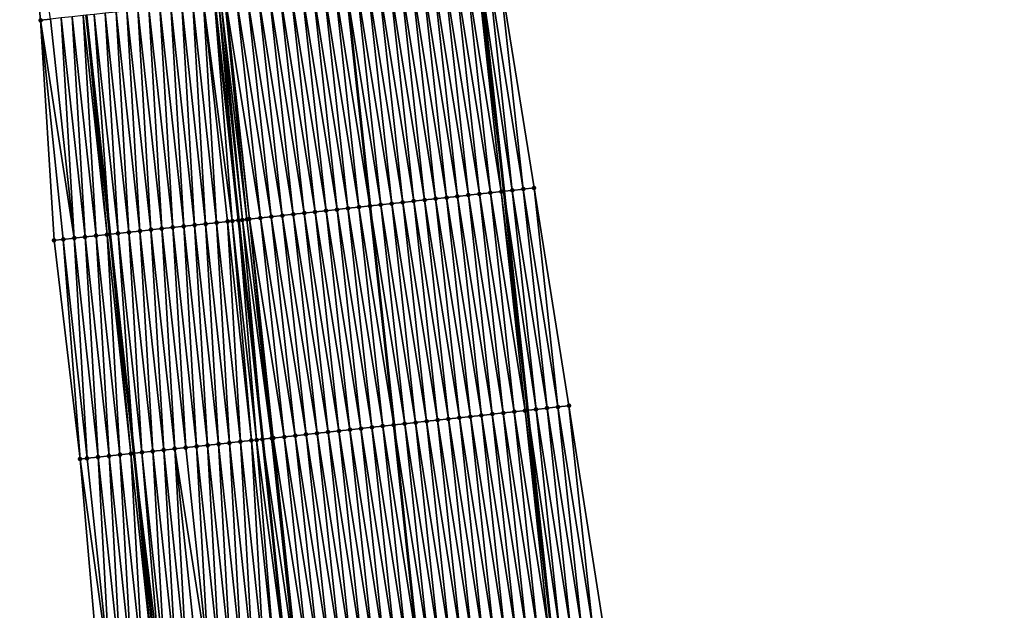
# Model space of a CAD drawing. Header units: feet. Extents: x 2010743 to 2022806, y 818705 to 837694.
# Tile 482 of 531: x 2011294 to 2011384, y 835753 to 835806. Entities that reach past the tile are written whole.
import ezdxf

# ---------------------------------------------------------------- set-up
doc = ezdxf.new("R2010")
doc.units = ezdxf.units.FT
doc.header["$MEASUREMENT"] = 0
for name, color, linetype, lineweight in [('EP_Travel Lane', 172, 'Continuous', 53), ('Road Shots', 141, 'Continuous', 100), ('STRIPING', 60, 'Continuous', 53)]:
    doc.layers.add(name, color=color, linetype=linetype, lineweight=lineweight)
doc.layers.add('I-77-MM17-21_NB-Surface-Border', color=7, linetype='Continuous')
doc.layers.add('I-77-MM17-21_NB-Surface-TIN', color=7, linetype='Continuous')

msp = doc.modelspace()

# ---------------------------------------------------------------- linework, layer by layer
at = {"layer": 'EP_Travel Lane'}
for points in [[(2011336.177, 835810.47, 326.216), (2011338.344, 835790.59, 325.871), (2011340.51, 835770.711, 325.505), (2011342.635, 835750.709, 325.135), (2011344.699, 835730.819, 324.782), (2011346.763, 835710.929, 324.436), (2011348.827, 835691.039, 324.072), (2011350.853, 835671.044, 323.715), (2011352.828, 835651.145, 323.362), (2011354.802, 835631.246, 323.001), (2011356.777, 835611.347, 322.632), (2011358.746, 835591.435, 322.278), (2011360.708, 835571.535, 321.92), (2011362.67, 835551.635, 321.569), (2011364.633, 835531.734, 321.214), (2011366.559, 835511.738, 320.852), (2011368.437, 835491.83, 320.51), (2011370.315, 835471.922, 320.136), (2011372.193, 835452.013, 319.786), (2011374.023, 835431.971, 319.441), (2011375.786, 835412.051, 319.106), (2011377.549, 835392.132, 318.743), (2011379.312, 835372.214, 318.371), (2011381.056, 835352.225, 318.031)], [(2011300.433, 835806.569, 326.501), (2011302.6, 835786.69, 326.146), (2011304.767, 835766.81, 325.794), (2011306.87, 835746.998, 325.472), (2011308.931, 835727.107, 325.118), (2011310.991, 835707.217, 324.745), (2011313.052, 835687.327, 324.385), (2011315.059, 835667.493, 324.025), (2011317.03, 835647.594, 323.684), (2011319.001, 835627.695, 323.293), (2011320.972, 835607.795, 322.93), (2011322.937, 835587.903, 322.583), (2011324.9, 835568.003, 322.219), (2011326.862, 835548.102, 321.88), (2011328.824, 835528.201, 321.532), (2011330.737, 835508.353, 321.172), (2011332.616, 835488.445, 320.816), (2011334.494, 835468.536, 320.475), (2011336.372, 835448.628, 320.112), (2011338.183, 835428.793, 319.764), (2011339.946, 835408.874, 319.393), (2011341.709, 835388.955, 319.042), (2011343.471, 835369.036, 318.673), (2011345.202, 835349.156, 318.333)]]:
    msp.add_polyline3d(points, dxfattribs=at)
at = {"layer": 'I-77-MM17-21_NB-Surface-Border', "color": 3, "linetype": 'Continuous', "lineweight": -3}
for points in [[(2011319.572, 835567.481, 322.053), (2011317.687, 835587.389, 322.41), (2011315.486, 835607.255, 322.759), (2011313.139, 835627.117, 323.115), (2011310.882, 835646.988, 323.514), (2011309.816, 835666.976, 323.894), (2011307.811, 835686.787, 324.218), (2011305.75, 835706.678, 324.569), (2011303.079, 835726.504, 324.983), (2011301.629, 835746.458, 325.313), (2011299.89, 835766.282, 325.64), (2011297.53, 835786.14, 325.989), (2011296.3, 835806.12, 326.38), (2011294.402, 835826.029, 326.75)], [(2011337.942, 835810.663, 326.148), (2011341.103, 835790.892, 325.791), (2011344.263, 835771.123, 325.366), (2011347.384, 835751.204, 324.943), (2011349.444, 835731.314, 324.584), (2011351.505, 835711.424, 324.233), (2011353.565, 835691.533, 323.866), (2011354.596, 835671.418, 323.548), (2011356.567, 835651.518, 323.201), (2011357.543, 835631.519, 322.887), (2011358.519, 835611.521, 322.572), (2011361.481, 835591.707, 322.163), (2011363.441, 835571.806, 321.817), (2011364.406, 835551.807, 321.502), (2011368.357, 835532.104, 321.056), (2011370.284, 835512.093, 320.695), (2011373.158, 835492.279, 320.306), (2011375.037, 835472.37, 319.952), (2011376.915, 835452.462, 319.6), (2011378.748, 835432.392, 319.251), (2011379.514, 835412.384, 318.95), (2011380.281, 835392.376, 318.636), (2011380.052, 835372.28, 318.349), (2011383.785, 835352.46, 317.933)]]:
    msp.add_polyline3d(points, dxfattribs=at)
at = {"layer": 'I-77-MM17-21_NB-Surface-TIN', "color": 128, "linetype": 'Continuous', "lineweight": -3}
for points in [[(2011296.3, 835806.12, 326.38), (2011297.184, 835806.216, 326.409), (2011294.402, 835826.029, 326.75)], [(2011337.127, 835790.457, 325.904), (2011334.96, 835810.336, 326.257), (2011333.966, 835810.228, 326.277)], [(2011338.121, 835790.566, 325.877), (2011335.954, 835810.445, 326.225), (2011334.96, 835810.336, 326.257)], [(2011337.127, 835790.457, 325.904), (2011338.121, 835790.566, 325.877), (2011334.96, 835810.336, 326.257)], [(2011335.954, 835810.445, 326.225), (2011338.344, 835790.59, 325.871), (2011336.177, 835810.47, 326.216)], [(2011338.121, 835790.566, 325.877), (2011338.344, 835790.59, 325.871), (2011335.954, 835810.445, 326.225)], [(2011339.115, 835790.675, 325.849), (2011336.948, 835810.554, 326.186), (2011336.177, 835810.47, 326.216)], [(2011339.115, 835790.675, 325.849), (2011336.177, 835810.47, 326.216), (2011338.344, 835790.59, 325.871)], [(2011340.109, 835790.784, 325.821), (2011337.942, 835810.663, 326.148), (2011336.948, 835810.554, 326.186)], [(2011339.115, 835790.675, 325.849), (2011340.109, 835790.784, 325.821), (2011336.948, 835810.554, 326.186)], [(2011340.109, 835790.784, 325.821), (2011341.103, 835790.892, 325.791), (2011337.942, 835810.663, 326.148)], [(2011329.174, 835789.588, 326.043), (2011327.007, 835809.467, 326.402), (2011326.013, 835809.358, 326.426)], [(2011330.168, 835789.697, 326.023), (2011328.001, 835809.576, 326.38), (2011327.007, 835809.467, 326.402)], [(2011329.174, 835789.588, 326.043), (2011330.168, 835789.697, 326.023), (2011327.007, 835809.467, 326.402)], [(2011331.162, 835789.805, 326.005), (2011328.995, 835809.684, 326.36), (2011328.001, 835809.576, 326.38)], [(2011330.168, 835789.697, 326.023), (2011331.162, 835789.805, 326.005), (2011328.001, 835809.576, 326.38)], [(2011332.156, 835789.914, 325.993), (2011329.989, 835809.793, 326.342), (2011328.995, 835809.684, 326.36)], [(2011331.162, 835789.805, 326.005), (2011332.156, 835789.914, 325.993), (2011328.995, 835809.684, 326.36)], [(2011333.15, 835790.022, 325.98), (2011330.984, 835809.902, 326.326), (2011329.989, 835809.793, 326.342)], [(2011332.156, 835789.914, 325.993), (2011333.15, 835790.022, 325.98), (2011329.989, 835809.793, 326.342)], [(2011334.144, 835790.131, 325.962), (2011331.978, 835810.01, 326.31), (2011330.984, 835809.902, 326.326)], [(2011333.15, 835790.022, 325.98), (2011334.144, 835790.131, 325.962), (2011330.984, 835809.902, 326.326)], [(2011335.138, 835790.24, 325.944), (2011332.972, 835810.119, 326.294), (2011331.978, 835810.01, 326.31)], [(2011334.144, 835790.131, 325.962), (2011335.138, 835790.24, 325.944), (2011331.978, 835810.01, 326.31)], [(2011336.132, 835790.348, 325.926), (2011333.966, 835810.228, 326.277), (2011332.972, 835810.119, 326.294)], [(2011335.138, 835790.24, 325.944), (2011336.132, 835790.348, 325.926), (2011332.972, 835810.119, 326.294)], [(2011336.132, 835790.348, 325.926), (2011337.127, 835790.457, 325.904), (2011333.966, 835810.228, 326.277)], [(2011320.227, 835788.61, 326.21), (2011318.061, 835808.489, 326.576), (2011317.066, 835808.38, 326.595)], [(2011321.221, 835788.718, 326.19), (2011319.055, 835808.597, 326.557), (2011318.061, 835808.489, 326.576)], [(2011320.227, 835788.61, 326.21), (2011321.221, 835788.718, 326.19), (2011318.061, 835808.489, 326.576)], [(2011322.215, 835788.827, 326.172), (2011320.049, 835808.706, 326.539), (2011319.055, 835808.597, 326.557)], [(2011321.221, 835788.718, 326.19), (2011322.215, 835788.827, 326.172), (2011319.055, 835808.597, 326.557)], [(2011323.209, 835788.936, 326.155), (2011321.043, 835808.815, 326.523), (2011320.049, 835808.706, 326.539)], [(2011322.215, 835788.827, 326.172), (2011323.209, 835788.936, 326.155), (2011320.049, 835808.706, 326.539)], [(2011324.203, 835789.044, 326.14), (2011322.037, 835808.923, 326.509), (2011321.043, 835808.815, 326.523)], [(2011323.209, 835788.936, 326.155), (2011324.203, 835789.044, 326.14), (2011321.043, 835808.815, 326.523)], [(2011325.198, 835789.153, 326.126), (2011323.031, 835809.032, 326.496), (2011322.037, 835808.923, 326.509)], [(2011324.203, 835789.044, 326.14), (2011325.198, 835789.153, 326.126), (2011322.037, 835808.923, 326.509)], [(2011326.192, 835789.262, 326.108), (2011324.025, 835809.14, 326.478), (2011323.031, 835809.032, 326.496)], [(2011325.198, 835789.153, 326.126), (2011326.192, 835789.262, 326.108), (2011323.031, 835809.032, 326.496)], [(2011324.025, 835809.14, 326.478), (2011326.195, 835789.262, 326.108), (2011324.028, 835809.141, 326.478)], [(2011326.192, 835789.262, 326.108), (2011326.195, 835789.262, 326.108), (2011324.025, 835809.14, 326.478)], [(2011327.186, 835789.37, 326.085), (2011325.019, 835809.249, 326.454), (2011324.028, 835809.141, 326.478)], [(2011327.186, 835789.37, 326.085), (2011324.028, 835809.141, 326.478), (2011326.195, 835789.262, 326.108)], [(2011328.18, 835789.479, 326.06), (2011326.013, 835809.358, 326.426), (2011325.019, 835809.249, 326.454)], [(2011327.186, 835789.37, 326.085), (2011328.18, 835789.479, 326.06), (2011325.019, 835809.249, 326.454)], [(2011328.18, 835789.479, 326.06), (2011329.174, 835789.588, 326.043), (2011326.013, 835809.358, 326.426)], [(2011311.28, 835787.634, 326.262), (2011310.108, 835807.621, 326.631), (2011309.114, 835807.513, 326.615)], [(2011312.274, 835787.742, 326.277), (2011311.102, 835807.729, 326.65), (2011310.108, 835807.621, 326.631)], [(2011311.28, 835787.634, 326.262), (2011312.274, 835787.742, 326.277), (2011310.108, 835807.621, 326.631)], [(2011313.696, 835787.896, 326.298), (2011312.096, 835807.837, 326.667), (2011311.102, 835807.729, 326.65)], [(2011312.274, 835787.742, 326.277), (2011313.269, 835787.85, 326.293), (2011311.102, 835807.729, 326.65)], [(2011313.269, 835787.85, 326.293), (2011313.696, 835787.896, 326.298), (2011311.102, 835807.729, 326.65)], [(2011312.445, 835807.875, 326.669), (2011312.096, 835807.837, 326.667), (2011314.263, 835787.958, 326.302)], [(2011313.696, 835787.896, 326.298), (2011314.263, 835787.958, 326.302), (2011312.096, 835807.837, 326.667)], [(2011314.625, 835787.997, 326.303), (2011312.673, 835807.9, 326.669), (2011312.445, 835807.875, 326.669)], [(2011314.625, 835787.997, 326.303), (2011312.445, 835807.875, 326.669), (2011314.263, 835787.958, 326.302)], [(2011315.03, 835788.042, 326.302), (2011313.024, 835807.938, 326.668), (2011312.673, 835807.9, 326.669)], [(2011314.625, 835787.997, 326.303), (2011315.03, 835788.042, 326.302), (2011312.673, 835807.9, 326.669)], [(2011315.257, 835788.066, 326.301), (2011313.09, 835807.945, 326.668), (2011313.024, 835807.938, 326.668)], [(2011315.03, 835788.042, 326.302), (2011315.257, 835788.066, 326.301), (2011313.024, 835807.938, 326.668)], [(2011316.251, 835788.175, 326.286), (2011314.084, 835808.054, 326.654), (2011313.09, 835807.945, 326.668)], [(2011315.257, 835788.066, 326.301), (2011316.251, 835788.175, 326.286), (2011313.09, 835807.945, 326.668)], [(2011317.245, 835788.284, 326.266), (2011315.078, 835808.163, 326.634), (2011314.084, 835808.054, 326.654)], [(2011316.251, 835788.175, 326.286), (2011317.245, 835788.284, 326.266), (2011314.084, 835808.054, 326.654)], [(2011318.239, 835788.392, 326.247), (2011316.072, 835808.271, 326.614), (2011315.078, 835808.163, 326.634)], [(2011317.245, 835788.284, 326.266), (2011318.239, 835788.392, 326.247), (2011315.078, 835808.163, 326.634)], [(2011319.233, 835788.501, 326.228), (2011317.066, 835808.38, 326.595), (2011316.072, 835808.271, 326.614)], [(2011318.239, 835788.392, 326.247), (2011319.233, 835788.501, 326.228), (2011316.072, 835808.271, 326.614)], [(2011319.233, 835788.501, 326.228), (2011320.227, 835788.61, 326.21), (2011317.066, 835808.38, 326.595)], [(2011303.327, 835786.769, 326.155), (2011302.155, 835806.756, 326.535), (2011301.161, 835806.648, 326.517)], [(2011304.321, 835786.877, 326.178), (2011303.149, 835806.864, 326.551), (2011302.155, 835806.756, 326.535)], [(2011303.327, 835786.769, 326.155), (2011304.321, 835786.877, 326.178), (2011302.155, 835806.756, 326.535)], [(2011305.315, 835786.985, 326.19), (2011304.143, 835806.972, 326.563), (2011303.149, 835806.864, 326.551)], [(2011304.321, 835786.877, 326.178), (2011305.315, 835786.985, 326.19), (2011303.149, 835806.864, 326.551)], [(2011306.31, 835787.093, 326.202), (2011305.137, 835807.08, 326.573), (2011304.143, 835806.972, 326.563)], [(2011305.315, 835786.985, 326.19), (2011306.31, 835787.093, 326.202), (2011304.143, 835806.972, 326.563)], [(2011307.304, 835787.201, 326.212), (2011306.131, 835807.188, 326.581), (2011305.137, 835807.08, 326.573)], [(2011306.31, 835787.093, 326.202), (2011307.304, 835787.201, 326.212), (2011305.137, 835807.08, 326.573)], [(2011308.298, 835787.309, 326.226), (2011307.125, 835807.297, 326.589), (2011306.131, 835807.188, 326.581)], [(2011307.304, 835787.201, 326.212), (2011308.298, 835787.309, 326.226), (2011306.131, 835807.188, 326.581)], [(2011309.292, 835787.417, 326.239), (2011308.119, 835807.405, 326.6), (2011307.125, 835807.297, 326.589)], [(2011308.298, 835787.309, 326.226), (2011309.292, 835787.417, 326.239), (2011307.125, 835807.297, 326.589)], [(2011310.286, 835787.526, 326.249), (2011309.114, 835807.513, 326.615), (2011308.119, 835807.405, 326.6)], [(2011309.292, 835787.417, 326.239), (2011310.286, 835787.526, 326.249), (2011308.119, 835807.405, 326.6)], [(2011310.286, 835787.526, 326.249), (2011311.28, 835787.634, 326.262), (2011309.114, 835807.513, 326.615)], [(2011299.35, 835786.337, 326.048), (2011297.184, 835806.216, 326.409), (2011296.3, 835806.12, 326.38)], [(2011297.53, 835786.14, 325.989), (2011298.356, 835786.229, 326.016), (2011296.3, 835806.12, 326.38)], [(2011298.356, 835786.229, 326.016), (2011299.35, 835786.337, 326.048), (2011296.3, 835806.12, 326.38)], [(2011299.35, 835786.337, 326.048), (2011298.178, 835806.324, 326.438), (2011297.184, 835806.216, 326.409)], [(2011300.345, 835786.445, 326.077), (2011299.172, 835806.432, 326.467), (2011298.178, 835806.324, 326.438)], [(2011299.35, 835786.337, 326.048), (2011300.345, 835786.445, 326.077), (2011298.178, 835806.324, 326.438)], [(2011301.339, 835786.553, 326.115), (2011300.166, 835806.54, 326.494), (2011299.172, 835806.432, 326.467)], [(2011300.345, 835786.445, 326.077), (2011301.339, 835786.553, 326.115), (2011299.172, 835806.432, 326.467)], [(2011302.333, 835786.661, 326.143), (2011300.433, 835806.569, 326.501), (2011300.166, 835806.54, 326.494)], [(2011301.339, 835786.553, 326.115), (2011302.333, 835786.661, 326.143), (2011300.166, 835806.54, 326.494)], [(2011301.161, 835806.648, 326.517), (2011300.433, 835806.569, 326.501), (2011302.6, 835786.69, 326.146)], [(2011302.333, 835786.661, 326.143), (2011302.6, 835786.69, 326.146), (2011300.433, 835806.569, 326.501)], [(2011303.327, 835786.769, 326.155), (2011301.161, 835806.648, 326.517), (2011302.6, 835786.69, 326.146)], [(2011341.281, 835770.796, 325.48), (2011339.115, 835790.675, 325.849), (2011338.344, 835790.59, 325.871)], [(2011342.275, 835770.905, 325.448), (2011340.109, 835790.784, 325.821), (2011339.115, 835790.675, 325.849)], [(2011341.281, 835770.796, 325.48), (2011342.275, 835770.905, 325.448), (2011339.115, 835790.675, 325.849)], [(2011343.269, 835771.014, 325.409), (2011341.103, 835790.892, 325.791), (2011340.109, 835790.784, 325.821)], [(2011342.275, 835770.905, 325.448), (2011343.269, 835771.014, 325.409), (2011340.109, 835790.784, 325.821)], [(2011343.269, 835771.014, 325.409), (2011344.263, 835771.123, 325.366), (2011341.103, 835790.892, 325.791)], [(2011333.329, 835769.926, 325.647), (2011331.162, 835789.805, 326.005), (2011330.168, 835789.697, 326.023)], [(2011334.323, 835770.035, 325.631), (2011332.156, 835789.914, 325.993), (2011331.162, 835789.805, 326.005)], [(2011333.329, 835769.926, 325.647), (2011334.323, 835770.035, 325.631), (2011331.162, 835789.805, 326.005)], [(2011335.317, 835770.143, 325.613), (2011333.15, 835790.022, 325.98), (2011332.156, 835789.914, 325.993)], [(2011334.323, 835770.035, 325.631), (2011335.317, 835770.143, 325.613), (2011332.156, 835789.914, 325.993)], [(2011336.311, 835770.252, 325.599), (2011334.144, 835790.131, 325.962), (2011333.15, 835790.022, 325.98)], [(2011335.317, 835770.143, 325.613), (2011336.311, 835770.252, 325.599), (2011333.15, 835790.022, 325.98)], [(2011337.305, 835770.361, 325.581), (2011335.138, 835790.24, 325.944), (2011334.144, 835790.131, 325.962)], [(2011336.311, 835770.252, 325.599), (2011337.305, 835770.361, 325.581), (2011334.144, 835790.131, 325.962)], [(2011338.299, 835770.469, 325.561), (2011336.132, 835790.348, 325.926), (2011335.138, 835790.24, 325.944)], [(2011337.305, 835770.361, 325.581), (2011338.299, 835770.469, 325.561), (2011335.138, 835790.24, 325.944)], [(2011339.293, 835770.578, 325.543), (2011337.127, 835790.457, 325.904), (2011336.132, 835790.348, 325.926)], [(2011338.299, 835770.469, 325.561), (2011339.293, 835770.578, 325.543), (2011336.132, 835790.348, 325.926)], [(2011340.287, 835770.687, 325.512), (2011338.121, 835790.566, 325.877), (2011337.127, 835790.457, 325.904)], [(2011339.293, 835770.578, 325.543), (2011340.287, 835770.687, 325.512), (2011337.127, 835790.457, 325.904)], [(2011338.121, 835790.566, 325.877), (2011340.51, 835770.711, 325.505), (2011338.344, 835790.59, 325.871)], [(2011340.287, 835770.687, 325.512), (2011340.51, 835770.711, 325.505), (2011338.121, 835790.566, 325.877)], [(2011341.281, 835770.796, 325.48), (2011338.344, 835790.59, 325.871), (2011340.51, 835770.711, 325.505)], [(2011324.382, 835768.948, 325.826), (2011322.215, 835788.827, 326.172), (2011321.221, 835788.718, 326.19)], [(2011325.376, 835769.056, 325.808), (2011323.209, 835788.936, 326.155), (2011322.215, 835788.827, 326.172)], [(2011324.382, 835768.948, 325.826), (2011325.376, 835769.056, 325.808), (2011322.215, 835788.827, 326.172)], [(2011326.37, 835769.165, 325.794), (2011324.203, 835789.044, 326.14), (2011323.209, 835788.936, 326.155)], [(2011325.376, 835769.056, 325.808), (2011326.37, 835769.165, 325.794), (2011323.209, 835788.936, 326.155)], [(2011327.364, 835769.274, 325.778), (2011325.198, 835789.153, 326.126), (2011324.203, 835789.044, 326.14)], [(2011326.37, 835769.165, 325.794), (2011327.364, 835769.274, 325.778), (2011324.203, 835789.044, 326.14)], [(2011328.358, 835769.382, 325.758), (2011326.192, 835789.262, 326.108), (2011325.198, 835789.153, 326.126)], [(2011327.364, 835769.274, 325.778), (2011328.358, 835769.382, 325.758), (2011325.198, 835789.153, 326.126)], [(2011326.192, 835789.262, 326.108), (2011328.361, 835769.383, 325.758), (2011326.195, 835789.262, 326.108)], [(2011328.358, 835769.382, 325.758), (2011328.361, 835769.383, 325.758), (2011326.192, 835789.262, 326.108)], [(2011329.352, 835769.491, 325.741), (2011327.186, 835789.37, 326.085), (2011326.195, 835789.262, 326.108)], [(2011329.352, 835769.491, 325.741), (2011326.195, 835789.262, 326.108), (2011328.361, 835769.383, 325.758)], [(2011330.346, 835769.6, 325.711), (2011328.18, 835789.479, 326.06), (2011327.186, 835789.37, 326.085)], [(2011329.352, 835769.491, 325.741), (2011330.346, 835769.6, 325.711), (2011327.186, 835789.37, 326.085)], [(2011331.34, 835769.709, 325.688), (2011329.174, 835789.588, 326.043), (2011328.18, 835789.479, 326.06)], [(2011330.346, 835769.6, 325.711), (2011331.34, 835769.709, 325.688), (2011328.18, 835789.479, 326.06)], [(2011332.335, 835769.817, 325.667), (2011330.168, 835789.697, 326.023), (2011329.174, 835789.588, 326.043)], [(2011331.34, 835769.709, 325.688), (2011332.335, 835769.817, 325.667), (2011329.174, 835789.588, 326.043)], [(2011332.335, 835769.817, 325.667), (2011333.329, 835769.926, 325.647), (2011330.168, 835789.697, 326.023)], [(2011315.903, 835768.021, 325.957), (2011314.263, 835787.958, 326.302), (2011313.696, 835787.896, 326.298)], [(2011314.625, 835787.997, 326.303), (2011314.263, 835787.958, 326.302), (2011316.429, 835768.079, 325.962)], [(2011316.427, 835768.078, 325.962), (2011316.429, 835768.079, 325.962), (2011314.263, 835787.958, 326.302)], [(2011315.903, 835768.021, 325.957), (2011316.427, 835768.078, 325.962), (2011314.263, 835787.958, 326.302)], [(2011317.275, 835768.171, 325.96), (2011315.03, 835788.042, 326.302), (2011314.625, 835787.997, 326.303)], [(2011317.275, 835768.171, 325.96), (2011314.625, 835787.997, 326.303), (2011316.429, 835768.079, 325.962)], [(2011317.275, 835768.171, 325.96), (2011315.257, 835788.066, 326.301), (2011315.03, 835788.042, 326.302)], [(2011318.418, 835768.296, 325.943), (2011316.251, 835788.175, 326.286), (2011315.257, 835788.066, 326.301)], [(2011317.275, 835768.171, 325.96), (2011317.423, 835768.187, 325.959), (2011315.257, 835788.066, 326.301)], [(2011317.423, 835768.187, 325.959), (2011318.418, 835768.296, 325.943), (2011315.257, 835788.066, 326.301)], [(2011319.412, 835768.404, 325.921), (2011317.245, 835788.284, 326.266), (2011316.251, 835788.175, 326.286)], [(2011318.418, 835768.296, 325.943), (2011319.412, 835768.404, 325.921), (2011316.251, 835788.175, 326.286)], [(2011320.406, 835768.513, 325.9), (2011318.239, 835788.392, 326.247), (2011317.245, 835788.284, 326.266)], [(2011319.412, 835768.404, 325.921), (2011320.406, 835768.513, 325.9), (2011317.245, 835788.284, 326.266)], [(2011321.4, 835768.622, 325.882), (2011319.233, 835788.501, 326.228), (2011318.239, 835788.392, 326.247)], [(2011320.406, 835768.513, 325.9), (2011321.4, 835768.622, 325.882), (2011318.239, 835788.392, 326.247)], [(2011322.394, 835768.73, 325.865), (2011320.227, 835788.61, 326.21), (2011319.233, 835788.501, 326.228)], [(2011321.4, 835768.622, 325.882), (2011322.394, 835768.73, 325.865), (2011319.233, 835788.501, 326.228)], [(2011323.388, 835768.839, 325.846), (2011321.221, 835788.718, 326.19), (2011320.227, 835788.61, 326.21)], [(2011322.394, 835768.73, 325.865), (2011323.388, 835768.839, 325.846), (2011320.227, 835788.61, 326.21)], [(2011323.388, 835768.839, 325.846), (2011324.382, 835768.948, 325.826), (2011321.221, 835788.718, 326.19)], [(2011307.482, 835767.105, 325.857), (2011306.31, 835787.093, 326.202), (2011305.315, 835786.985, 326.19)], [(2011308.476, 835767.213, 325.869), (2011307.304, 835787.201, 326.212), (2011306.31, 835787.093, 326.202)], [(2011307.482, 835767.105, 325.857), (2011308.476, 835767.213, 325.869), (2011306.31, 835787.093, 326.202)], [(2011309.47, 835767.322, 325.876), (2011308.298, 835787.309, 326.226), (2011307.304, 835787.201, 326.212)], [(2011308.476, 835767.213, 325.869), (2011309.47, 835767.322, 325.876), (2011307.304, 835787.201, 326.212)], [(2011310.464, 835767.43, 325.886), (2011309.292, 835787.417, 326.239), (2011308.298, 835787.309, 326.226)], [(2011309.47, 835767.322, 325.876), (2011310.464, 835767.43, 325.886), (2011308.298, 835787.309, 326.226)], [(2011311.459, 835767.538, 325.894), (2011310.286, 835787.526, 326.249), (2011309.292, 835787.417, 326.239)], [(2011310.464, 835767.43, 325.886), (2011311.459, 835767.538, 325.894), (2011309.292, 835787.417, 326.239)], [(2011312.453, 835767.646, 325.903), (2011311.28, 835787.634, 326.262), (2011310.286, 835787.526, 326.249)], [(2011311.459, 835767.538, 325.894), (2011312.453, 835767.646, 325.903), (2011310.286, 835787.526, 326.249)], [(2011313.447, 835767.754, 325.915), (2011312.274, 835787.742, 326.277), (2011311.28, 835787.634, 326.262)], [(2011312.453, 835767.646, 325.903), (2011313.447, 835767.754, 325.915), (2011311.28, 835787.634, 326.262)], [(2011314.441, 835767.862, 325.931), (2011313.269, 835787.85, 326.293), (2011312.274, 835787.742, 326.277)], [(2011313.447, 835767.754, 325.915), (2011314.441, 835767.862, 325.931), (2011312.274, 835787.742, 326.277)], [(2011315.435, 835767.97, 325.949), (2011313.696, 835787.896, 326.298), (2011313.269, 835787.85, 326.293)], [(2011314.441, 835767.862, 325.931), (2011315.435, 835767.97, 325.949), (2011313.269, 835787.85, 326.293)], [(2011315.435, 835767.97, 325.949), (2011315.903, 835768.021, 325.957), (2011313.696, 835787.896, 326.298)], [(2011299.89, 835766.282, 325.64), (2011298.356, 835786.229, 326.016), (2011297.53, 835786.14, 325.989)], [(2011300.523, 835766.35, 325.662), (2011299.35, 835786.337, 326.048), (2011298.356, 835786.229, 326.016)], [(2011299.89, 835766.282, 325.64), (2011300.523, 835766.35, 325.662), (2011298.356, 835786.229, 326.016)], [(2011301.517, 835766.458, 325.695), (2011300.345, 835786.445, 326.077), (2011299.35, 835786.337, 326.048)], [(2011300.523, 835766.35, 325.662), (2011301.517, 835766.458, 325.695), (2011299.35, 835786.337, 326.048)], [(2011302.511, 835766.566, 325.723), (2011301.339, 835786.553, 326.115), (2011300.345, 835786.445, 326.077)], [(2011301.517, 835766.458, 325.695), (2011302.511, 835766.566, 325.723), (2011300.345, 835786.445, 326.077)], [(2011303.505, 835766.674, 325.761), (2011302.333, 835786.661, 326.143), (2011301.339, 835786.553, 326.115)], [(2011302.511, 835766.566, 325.723), (2011303.505, 835766.674, 325.761), (2011301.339, 835786.553, 326.115)], [(2011304.5, 835766.782, 325.785), (2011302.6, 835786.69, 326.146), (2011302.333, 835786.661, 326.143)], [(2011303.505, 835766.674, 325.761), (2011304.5, 835766.782, 325.785), (2011302.333, 835786.661, 326.143)], [(2011303.327, 835786.769, 326.155), (2011302.6, 835786.69, 326.146), (2011304.767, 835766.81, 325.794)], [(2011304.5, 835766.782, 325.785), (2011304.767, 835766.81, 325.794), (2011302.6, 835786.69, 326.146)], [(2011305.494, 835766.889, 325.818), (2011304.321, 835786.877, 326.178), (2011303.327, 835786.769, 326.155)], [(2011305.494, 835766.889, 325.818), (2011303.327, 835786.769, 326.155), (2011304.767, 835766.81, 325.794)], [(2011306.488, 835766.997, 325.841), (2011305.315, 835786.985, 326.19), (2011304.321, 835786.877, 326.178)], [(2011305.494, 835766.889, 325.818), (2011306.488, 835766.997, 325.841), (2011304.321, 835786.877, 326.178)], [(2011306.488, 835766.997, 325.841), (2011307.482, 835767.105, 325.857), (2011305.315, 835786.985, 326.19)], [(2011345.394, 835750.997, 325.031), (2011343.269, 835771.014, 325.409), (2011342.275, 835770.905, 325.448)], [(2011346.389, 835751.101, 324.987), (2011344.263, 835771.123, 325.366), (2011343.269, 835771.014, 325.409)], [(2011345.394, 835750.997, 325.031), (2011346.389, 835751.101, 324.987), (2011343.269, 835771.014, 325.409)], [(2011346.389, 835751.101, 324.987), (2011347.384, 835751.204, 324.943), (2011344.263, 835771.123, 325.366)], [(2011337.437, 835750.169, 325.248), (2011335.317, 835770.143, 325.613), (2011334.323, 835770.035, 325.631)], [(2011338.432, 835750.272, 325.233), (2011336.311, 835770.252, 325.599), (2011335.317, 835770.143, 325.613)], [(2011337.437, 835750.169, 325.248), (2011338.432, 835750.272, 325.233), (2011335.317, 835770.143, 325.613)], [(2011339.427, 835750.375, 325.214), (2011337.305, 835770.361, 325.581), (2011336.311, 835770.252, 325.599)], [(2011338.432, 835750.272, 325.233), (2011339.427, 835750.375, 325.214), (2011336.311, 835770.252, 325.599)], [(2011340.421, 835750.479, 325.195), (2011338.299, 835770.469, 325.561), (2011337.305, 835770.361, 325.581)], [(2011339.427, 835750.375, 325.214), (2011340.421, 835750.479, 325.195), (2011337.305, 835770.361, 325.581)], [(2011341.416, 835750.582, 325.174), (2011339.293, 835770.578, 325.543), (2011338.299, 835770.469, 325.561)], [(2011340.421, 835750.479, 325.195), (2011341.416, 835750.582, 325.174), (2011338.299, 835770.469, 325.561)], [(2011342.411, 835750.686, 325.144), (2011340.287, 835770.687, 325.512), (2011339.293, 835770.578, 325.543)], [(2011341.416, 835750.582, 325.174), (2011342.411, 835750.686, 325.144), (2011339.293, 835770.578, 325.543)], [(2011340.287, 835770.687, 325.512), (2011342.635, 835750.709, 325.135), (2011340.51, 835770.711, 325.505)], [(2011342.411, 835750.686, 325.144), (2011342.635, 835750.709, 325.135), (2011340.287, 835770.687, 325.512)], [(2011343.405, 835750.789, 325.107), (2011341.281, 835770.796, 325.48), (2011340.51, 835770.711, 325.505)], [(2011343.405, 835750.789, 325.107), (2011340.51, 835770.711, 325.505), (2011342.635, 835750.709, 325.135)], [(2011344.4, 835750.893, 325.069), (2011342.275, 835770.905, 325.448), (2011341.281, 835770.796, 325.48)], [(2011343.405, 835750.789, 325.107), (2011344.4, 835750.893, 325.069), (2011341.281, 835770.796, 325.48)], [(2011344.4, 835750.893, 325.069), (2011345.394, 835750.997, 325.031), (2011342.275, 835770.905, 325.448)], [(2011328.486, 835749.238, 325.421), (2011326.37, 835769.165, 325.794), (2011325.376, 835769.056, 325.808)], [(2011329.48, 835749.341, 325.403), (2011327.364, 835769.274, 325.778), (2011326.37, 835769.165, 325.794)], [(2011328.486, 835749.238, 325.421), (2011329.48, 835749.341, 325.403), (2011326.37, 835769.165, 325.794)], [(2011330.475, 835749.445, 325.38), (2011328.358, 835769.382, 325.758), (2011327.364, 835769.274, 325.778)], [(2011329.48, 835749.341, 325.403), (2011330.475, 835749.445, 325.38), (2011327.364, 835769.274, 325.778)], [(2011328.358, 835769.382, 325.758), (2011330.478, 835749.445, 325.38), (2011328.361, 835769.383, 325.758)], [(2011330.475, 835749.445, 325.38), (2011330.478, 835749.445, 325.38), (2011328.358, 835769.382, 325.758)], [(2011331.47, 835749.548, 325.366), (2011329.352, 835769.491, 325.741), (2011328.361, 835769.383, 325.758)], [(2011331.47, 835749.548, 325.366), (2011328.361, 835769.383, 325.758), (2011330.478, 835749.445, 325.38)], [(2011332.464, 835749.652, 325.336), (2011330.346, 835769.6, 325.711), (2011329.352, 835769.491, 325.741)], [(2011331.47, 835749.548, 325.366), (2011332.464, 835749.652, 325.336), (2011329.352, 835769.491, 325.741)], [(2011333.459, 835749.755, 325.315), (2011331.34, 835769.709, 325.688), (2011330.346, 835769.6, 325.711)], [(2011332.464, 835749.652, 325.336), (2011333.459, 835749.755, 325.315), (2011330.346, 835769.6, 325.711)], [(2011334.454, 835749.858, 325.297), (2011332.335, 835769.817, 325.667), (2011331.34, 835769.709, 325.688)], [(2011333.459, 835749.755, 325.315), (2011334.454, 835749.858, 325.297), (2011331.34, 835769.709, 325.688)], [(2011335.448, 835749.962, 325.277), (2011333.329, 835769.926, 325.647), (2011332.335, 835769.817, 325.667)], [(2011334.454, 835749.858, 325.297), (2011335.448, 835749.962, 325.277), (2011332.335, 835769.817, 325.667)], [(2011336.443, 835750.065, 325.262), (2011334.323, 835770.035, 325.631), (2011333.329, 835769.926, 325.647)], [(2011335.448, 835749.962, 325.277), (2011336.443, 835750.065, 325.262), (2011333.329, 835769.926, 325.647)], [(2011336.443, 835750.065, 325.262), (2011337.437, 835750.169, 325.248), (2011334.323, 835770.035, 325.631)], [(2011320.529, 835748.411, 325.581), (2011318.418, 835768.296, 325.943), (2011317.423, 835768.187, 325.959)], [(2011321.523, 835748.514, 325.558), (2011319.412, 835768.404, 325.921), (2011318.418, 835768.296, 325.943)], [(2011320.529, 835748.411, 325.581), (2011321.523, 835748.514, 325.558), (2011318.418, 835768.296, 325.943)], [(2011322.518, 835748.618, 325.536), (2011320.406, 835768.513, 325.9), (2011319.412, 835768.404, 325.921)], [(2011321.523, 835748.514, 325.558), (2011322.518, 835748.618, 325.536), (2011319.412, 835768.404, 325.921)], [(2011323.512, 835748.721, 325.516), (2011321.4, 835768.622, 325.882), (2011320.406, 835768.513, 325.9)], [(2011322.518, 835748.618, 325.536), (2011323.512, 835748.721, 325.516), (2011320.406, 835768.513, 325.9)], [(2011324.507, 835748.824, 325.497), (2011322.394, 835768.73, 325.865), (2011321.4, 835768.622, 325.882)], [(2011323.512, 835748.721, 325.516), (2011324.507, 835748.824, 325.497), (2011321.4, 835768.622, 325.882)], [(2011325.502, 835748.928, 325.476), (2011323.388, 835768.839, 325.846), (2011322.394, 835768.73, 325.865)], [(2011324.507, 835748.824, 325.497), (2011325.502, 835748.928, 325.476), (2011322.394, 835768.73, 325.865)], [(2011326.496, 835749.031, 325.455), (2011324.382, 835768.948, 325.826), (2011323.388, 835768.839, 325.846)], [(2011325.502, 835748.928, 325.476), (2011326.496, 835749.031, 325.455), (2011323.388, 835768.839, 325.846)], [(2011327.491, 835749.135, 325.437), (2011325.376, 835769.056, 325.808), (2011324.382, 835768.948, 325.826)], [(2011326.496, 835749.031, 325.455), (2011327.491, 835749.135, 325.437), (2011324.382, 835768.948, 325.826)], [(2011327.491, 835749.135, 325.437), (2011328.486, 835749.238, 325.421), (2011325.376, 835769.056, 325.808)], [(2011311.576, 835747.484, 325.524), (2011310.464, 835767.43, 325.886), (2011309.47, 835767.322, 325.876)], [(2011312.571, 835747.587, 325.532), (2011311.459, 835767.538, 325.894), (2011310.464, 835767.43, 325.886)], [(2011311.576, 835747.484, 325.524), (2011312.571, 835747.587, 325.532), (2011310.464, 835767.43, 325.886)], [(2011313.566, 835747.69, 325.54), (2011312.453, 835767.646, 325.903), (2011311.459, 835767.538, 325.894)], [(2011312.571, 835747.587, 325.532), (2011313.566, 835747.69, 325.54), (2011311.459, 835767.538, 325.894)], [(2011314.56, 835747.793, 325.548), (2011313.447, 835767.754, 325.915), (2011312.453, 835767.646, 325.903)], [(2011313.566, 835747.69, 325.54), (2011314.56, 835747.793, 325.548), (2011312.453, 835767.646, 325.903)], [(2011315.555, 835747.896, 325.559), (2011314.441, 835767.862, 325.931), (2011313.447, 835767.754, 325.915)], [(2011314.56, 835747.793, 325.548), (2011315.555, 835747.896, 325.559), (2011313.447, 835767.754, 325.915)], [(2011316.55, 835747.999, 325.573), (2011315.435, 835767.97, 325.949), (2011314.441, 835767.862, 325.931)], [(2011315.555, 835747.896, 325.559), (2011316.55, 835747.999, 325.573), (2011314.441, 835767.862, 325.931)], [(2011317.545, 835748.101, 325.592), (2011315.903, 835768.021, 325.957), (2011315.435, 835767.97, 325.949)], [(2011316.55, 835747.999, 325.573), (2011317.545, 835748.101, 325.592), (2011315.435, 835767.97, 325.949)], [(2011315.903, 835768.021, 325.957), (2011318.539, 835748.204, 325.602), (2011316.427, 835768.078, 325.962)], [(2011317.545, 835748.101, 325.592), (2011318.539, 835748.204, 325.602), (2011315.903, 835768.021, 325.957)], [(2011316.427, 835768.078, 325.962), (2011318.539, 835748.204, 325.602), (2011316.429, 835768.079, 325.962)], [(2011319.38, 835748.291, 325.601), (2011317.275, 835768.171, 325.96), (2011316.429, 835768.079, 325.962)], [(2011318.546, 835748.205, 325.602), (2011316.429, 835768.079, 325.962), (2011318.539, 835748.204, 325.602)], [(2011318.546, 835748.205, 325.602), (2011319.38, 835748.291, 325.601), (2011316.429, 835768.079, 325.962)], [(2011319.534, 835748.307, 325.6), (2011317.423, 835768.187, 325.959), (2011317.275, 835768.171, 325.96)], [(2011319.38, 835748.291, 325.601), (2011319.534, 835748.307, 325.6), (2011317.275, 835768.171, 325.96)], [(2011319.534, 835748.307, 325.6), (2011320.529, 835748.411, 325.581), (2011317.423, 835768.187, 325.959)], [(2011303.619, 835746.663, 325.384), (2011302.511, 835766.566, 325.723), (2011301.517, 835766.458, 325.695)], [(2011304.613, 835746.765, 325.409), (2011303.505, 835766.674, 325.761), (2011302.511, 835766.566, 325.723)], [(2011303.619, 835746.663, 325.384), (2011304.613, 835746.765, 325.409), (2011302.511, 835766.566, 325.723)], [(2011305.608, 835746.868, 325.444), (2011304.5, 835766.782, 325.785), (2011303.505, 835766.674, 325.761)], [(2011304.613, 835746.765, 325.409), (2011305.608, 835746.868, 325.444), (2011303.505, 835766.674, 325.761)], [(2011306.603, 835746.97, 325.47), (2011304.767, 835766.81, 325.794), (2011304.5, 835766.782, 325.785)], [(2011305.608, 835746.868, 325.444), (2011306.603, 835746.97, 325.47), (2011304.5, 835766.782, 325.785)], [(2011307.196, 835747.031, 325.475), (2011305.494, 835766.889, 325.818), (2011304.767, 835766.81, 325.794)], [(2011307.196, 835747.031, 325.475), (2011304.767, 835766.81, 325.794), (2011306.87, 835746.998, 325.472)], [(2011306.603, 835746.97, 325.47), (2011306.87, 835746.998, 325.472), (2011304.767, 835766.81, 325.794)], [(2011307.598, 835747.073, 325.483), (2011306.488, 835766.997, 325.841), (2011305.494, 835766.889, 325.818)], [(2011307.196, 835747.031, 325.475), (2011307.598, 835747.073, 325.483), (2011305.494, 835766.889, 325.818)], [(2011308.592, 835747.176, 325.5), (2011307.482, 835767.105, 325.857), (2011306.488, 835766.997, 325.841)], [(2011307.598, 835747.073, 325.483), (2011308.592, 835747.176, 325.5), (2011306.488, 835766.997, 325.841)], [(2011309.587, 835747.279, 325.51), (2011308.476, 835767.213, 325.869), (2011307.482, 835767.105, 325.857)], [(2011308.592, 835747.176, 325.5), (2011309.587, 835747.279, 325.51), (2011307.482, 835767.105, 325.857)], [(2011311.576, 835747.484, 325.524), (2011309.47, 835767.322, 325.876), (2011308.476, 835767.213, 325.869)], [(2011310.582, 835747.381, 325.517), (2011311.576, 835747.484, 325.524), (2011308.476, 835767.213, 325.869)], [(2011309.587, 835747.279, 325.51), (2011310.582, 835747.381, 325.517), (2011308.476, 835767.213, 325.869)], [(2011302.624, 835746.56, 325.35), (2011300.523, 835766.35, 325.662), (2011299.89, 835766.282, 325.64)], [(2011301.629, 835746.458, 325.313), (2011302.624, 835746.56, 325.35), (2011299.89, 835766.282, 325.64)], [(2011302.624, 835746.56, 325.35), (2011301.517, 835766.458, 325.695), (2011300.523, 835766.35, 325.662)], [(2011302.624, 835746.56, 325.35), (2011303.619, 835746.663, 325.384), (2011301.517, 835766.458, 325.695)]]:
    msp.add_3dface(points, dxfattribs=at)
at = {"layer": 'Road Shots', "lineweight": 100}
for p in [(2011296.3, 835806.12, 326.38), (2011339.115, 835790.675, 325.849), (2011340.109, 835790.784, 325.821), (2011341.103, 835790.892, 325.791), (2011331.162, 835789.805, 326.005), (2011332.156, 835789.914, 325.993), (2011333.15, 835790.022, 325.98), (2011334.144, 835790.131, 325.962), (2011335.138, 835790.24, 325.944), (2011336.132, 835790.348, 325.926), (2011337.127, 835790.457, 325.904), (2011338.121, 835790.566, 325.877), (2011322.215, 835788.827, 326.172), (2011323.209, 835788.936, 326.155), (2011324.203, 835789.044, 326.14), (2011325.198, 835789.153, 326.126), (2011326.192, 835789.262, 326.108), (2011327.186, 835789.37, 326.085), (2011328.18, 835789.479, 326.06), (2011329.174, 835789.588, 326.043), (2011330.168, 835789.697, 326.023), (2011314.263, 835787.958, 326.302), (2011314.625, 835787.997, 326.303), (2011315.03, 835788.042, 326.302), (2011315.257, 835788.066, 326.301), (2011316.251, 835788.175, 326.286), (2011317.245, 835788.284, 326.266), (2011318.239, 835788.392, 326.247), (2011319.233, 835788.501, 326.228), (2011320.227, 835788.61, 326.21), (2011321.221, 835788.718, 326.19), (2011306.31, 835787.093, 326.202), (2011307.304, 835787.201, 326.212), (2011308.298, 835787.309, 326.226), (2011309.292, 835787.417, 326.239), (2011310.286, 835787.526, 326.249), (2011311.28, 835787.634, 326.262), (2011312.274, 835787.742, 326.277), (2011313.269, 835787.85, 326.293), (2011313.696, 835787.896, 326.298), (2011297.53, 835786.14, 325.989), (2011298.356, 835786.229, 326.016), (2011299.35, 835786.337, 326.048), (2011300.345, 835786.445, 326.077), (2011301.339, 835786.553, 326.115), (2011302.333, 835786.661, 326.143), (2011303.327, 835786.769, 326.155), (2011304.321, 835786.877, 326.178), (2011305.315, 835786.985, 326.19), (2011343.269, 835771.014, 325.409), (2011344.263, 835771.123, 325.366), (2011335.317, 835770.143, 325.613), (2011336.311, 835770.252, 325.599), (2011337.305, 835770.361, 325.581), (2011338.299, 835770.469, 325.561), (2011339.293, 835770.578, 325.543), (2011340.287, 835770.687, 325.512), (2011341.281, 835770.796, 325.48), (2011342.275, 835770.905, 325.448), (2011326.37, 835769.165, 325.794), (2011327.364, 835769.274, 325.778), (2011328.358, 835769.382, 325.758), (2011329.352, 835769.491, 325.741), (2011330.346, 835769.6, 325.711), (2011331.34, 835769.709, 325.688), (2011332.335, 835769.817, 325.667), (2011333.329, 835769.926, 325.647), (2011334.323, 835770.035, 325.631), (2011318.418, 835768.296, 325.943), (2011319.412, 835768.404, 325.921), (2011320.406, 835768.513, 325.9), (2011321.4, 835768.622, 325.882), (2011322.394, 835768.73, 325.865), (2011323.388, 835768.839, 325.846), (2011324.382, 835768.948, 325.826), (2011325.376, 835769.056, 325.808), (2011310.464, 835767.43, 325.886), (2011311.459, 835767.538, 325.894), (2011312.453, 835767.646, 325.903), (2011313.447, 835767.754, 325.915), (2011314.441, 835767.862, 325.931), (2011315.435, 835767.97, 325.949), (2011315.903, 835768.021, 325.957), (2011316.427, 835768.078, 325.962), (2011316.429, 835768.079, 325.962), (2011317.275, 835768.171, 325.96), (2011317.423, 835768.187, 325.959), (2011302.511, 835766.566, 325.723), (2011303.505, 835766.674, 325.761), (2011304.5, 835766.782, 325.785), (2011305.494, 835766.889, 325.818), (2011306.488, 835766.997, 325.841), (2011307.482, 835767.105, 325.857), (2011308.476, 835767.213, 325.869), (2011309.47, 835767.322, 325.876), (2011299.89, 835766.282, 325.64), (2011300.523, 835766.35, 325.662), (2011301.517, 835766.458, 325.695)]:
    msp.add_point(p, dxfattribs=at)
at = {"layer": 'STRIPING'}
for points in [[(2011324.028, 835809.141, 326.478), (2011326.195, 835789.262, 326.108), (2011328.361, 835769.383, 325.758), (2011330.478, 835749.445, 325.38), (2011332.539, 835729.555, 325.035), (2011334.599, 835709.664, 324.671), (2011336.66, 835689.774, 324.313), (2011338.678, 835669.834, 323.952), (2011340.649, 835649.934, 323.601), (2011342.62, 835630.035, 323.228), (2011344.591, 835610.136, 322.861), (2011346.558, 835590.231, 322.517), (2011348.52, 835570.33, 322.157), (2011350.482, 835550.43, 321.815), (2011352.444, 835530.53, 321.449), (2011354.366, 835510.584, 321.077), (2011356.245, 835490.675, 320.74), (2011358.123, 835470.767, 320.393), (2011360.001, 835450.858, 320.037), (2011361.825, 835430.887, 319.684), (2011363.588, 835410.968, 319.334), (2011365.351, 835391.049, 318.952), (2011367.114, 835371.13, 318.596), (2011368.851, 835351.178, 318.26)], [(2011312.096, 835807.837, 326.667), (2011314.263, 835787.958, 326.302), (2011316.429, 835768.079, 325.962), (2011318.539, 835748.204, 325.602), (2011320.6, 835728.314, 325.244), (2011322.66, 835708.424, 324.888), (2011324.721, 835688.533, 324.524), (2011326.734, 835668.647, 324.153), (2011328.705, 835648.748, 323.819), (2011330.676, 835628.849, 323.44), (2011332.647, 835608.949, 323.074), (2011334.612, 835589.05, 322.726), (2011336.572, 835569.15, 322.357), (2011338.532, 835549.249, 322.028), (2011340.493, 835529.349, 321.659), (2011342.409, 835509.452, 321.296), (2011344.288, 835489.544, 320.95), (2011346.166, 835469.635, 320.604), (2011348.044, 835449.727, 320.24), (2011349.862, 835429.824, 319.887), (2011351.624, 835409.905, 319.532), (2011353.387, 835389.987, 319.159), (2011355.15, 835370.068, 318.802), (2011356.884, 835350.152, 318.461)]]:
    msp.add_polyline3d(points, dxfattribs=at)

doc.saveas('drawing.dxf')
